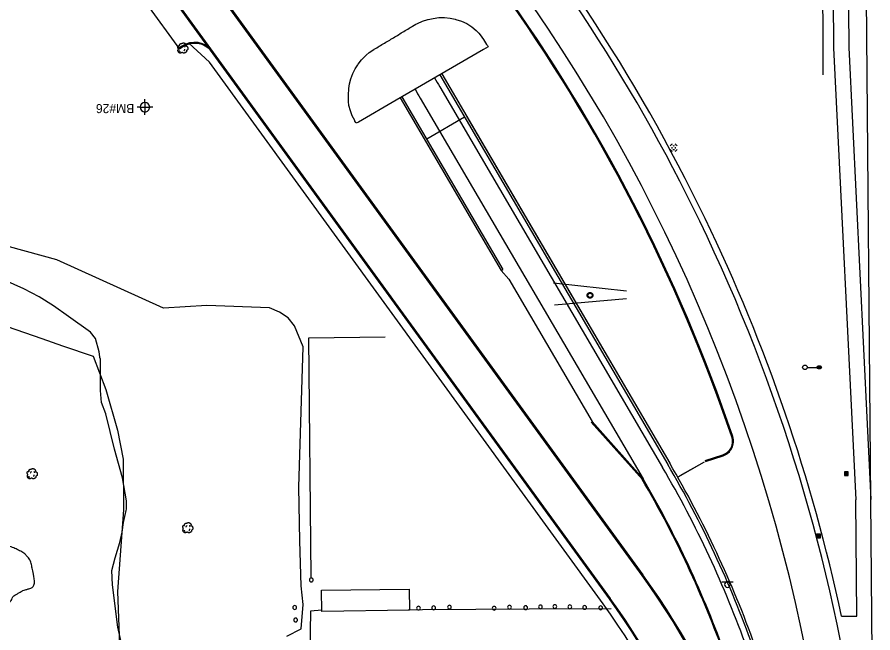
# Model space of a CAD drawing. Extents: x 2145380 to 2157287, y 139568 to 149130.
# Drawn here: x 2150220 to 2150787, y 141947 to 142356 of the extents above; entities that cross this region are included whole.
import ezdxf

# ---------------------------------------------------------------- set-up
doc = ezdxf.new("R2010")
doc.units = 0
for name, color, linetype in [('PR_PREVIOUSLY CONSTRUCTED', 7, 'Continuous'), ('SURV_Benchmark', 7, 'Continuous'), ('TOPO_Asphalt', 7, 'Continuous'), ('TOPO_Building', 7, 'Continuous'), ('TOPO_Curb Back', 7, 'Continuous'), ('TOPO_DRAIN_Manhole', 7, 'Continuous'), ('TOPO_Fence', 7, 'Continuous'), ('TOPO_Flowline', 7, 'Continuous'), ('TOPO_Light Pole', 7, 'Continuous'), ('TOPO_Misc', 7, 'Continuous'), ('TOPO_Power Pole', 7, 'Continuous'), ('TOPO_Sign', 7, 'Continuous'), ('TOPO_Tree', 7, 'Continuous'), ('TOPO_Tree Line', 7, 'Continuous')]:
    doc.layers.add(name, color=color, linetype=linetype)

# ---------------------------------------------------------------- blocks, each defined once
blk = doc.blocks.new('POST')
at = {"layer": 'TOPO_Misc'}
for start, end in [(90, 180), (180, 270), (360, 90), (270, 0)]:
    blk.add_arc((0, 0), 3.16, start, end, dxfattribs=at)
blk = doc.blocks.new('CB')
at = {"layer": 'TOPO_Misc'}
for p, q in [((-3.1, 3), (3.2, 3)), ((-3.1, 2.7), (3.2, 2.7)), ((-3.1, 2.4), (3.2, 2.4)), ((-3.1, 2), (3.2, 2)), ((-3.1, 1.7), (3.2, 1.7)), ((-3.1, 1.4), (3.2, 1.4)), ((-3.1, 1.1), (3.2, 1.1)), ((-3.1, 0.8), (3.2, 0.8)), ((-3.1, 0.5), (3.2, 0.5)), ((-3.1, 0.1), (3.2, 0.1)), ((-3.1, -0.2), (3.2, -0.2)), ((-3.1, -0.5), (3.2, -0.5)), ((-3.1, -0.8), (3.2, -0.8)), ((-3.1, -1.1), (3.3, -1.1)), ((-3.1, -1.4), (3.3, -1.4)), ((-3.1, -1.8), (3.3, -1.8)), ((-3.1, -2.1), (3.3, -2.1)), ((-3.1, -2.4), (3.3, -2.4)), ((-3.1, -2.7), (3.3, -2.7)), ((-3.1, -3), (3.3, -3))]:
    blk.add_line(p, q, dxfattribs=at)
blk.add_lwpolyline([(3.3, -3.3), (3.2, 3.1), (-3.1, 3), (-3.1, -3.3), (3.3, -3.3)], dxfattribs=at)
blk = doc.blocks.new('LP')
at = {"layer": 'TOPO_Light Pole'}
blk.add_line((3.8, 0), (20.3, 0), dxfattribs=at)
for points in [[(20.3, 0), (27.9, 0)], [(20.3, 0), (23.5, 0)], [(20.8, 1.3), (27.4, 1.3)], [(20.8, 1.3), (23.5, 1.3)], [(23.7, 1.3), (27.4, 1.3)], [(23.7, 0), (27.9, 0)], [(20.8, -1.3), (27.4, -1.3)], [(20.8, -1.3), (23.5, -1.3)], [(23.7, -1.3), (27.4, -1.3)]]:
    blk.add_lwpolyline(points, dxfattribs=at)
blk.add_circle((0, 0), 3.81, dxfattribs=at)
blk.add_ellipse((24.1, 0), major_axis=(3.81, 0), ratio=0.666667, dxfattribs=at)
blk = doc.blocks.new('MHEXST')
at = {"layer": 'TOPO_DRAIN_Manhole'}
for centre, radius, start, end in [((-0.1, 0.3), 12.7, 112.9748, 158.2636), ((-0.1, 0.1), 6.35, 157.9722, 204.161), ((-0.1, 0.1), 6.35, 66.1941, 113.691), ((-0.1, 0.3), 12.7, 22.0744, 68.6991), ((-0.1, 0.1), 6.35, 336.8023, 21.4046), ((-0.1, 0.3), 12.7, 202.6921, 248.1938), ((-0.1, 0.1), 6.35, 248.5791, 293.1995), ((-0.1, 0.3), 12.7, 291.7963, 337.3032)]:
    blk.add_arc(centre, radius, start, end, dxfattribs=at)
blk = doc.blocks.new('TREE')
at = {"layer": 'TOPO_Tree'}
for points in [[(-14.1, -0.4), (-14.2, 0.5), (-14.4, 1.4), (-14.6, 2.3), (-14.8, 3.2), (-15.5, 4), (-15.7, 4.9), (-15.8, 5.6), (-15.7, 6.3), (-15.7, 7), (-15.6, 7.9), (-15.7, 8.8), (-15.1, 9.7), (-14.6, 10.4), (-13.8, 10.5), (-13, 10.7), (-12.2, 11), (-11.1, 10), (-10.4, 10.7), (-9.4, 11.7), (-10.3, 13.3), (-9.8, 14.4), (-9.6, 15.1), (-9.3, 15.9), (-8.8, 16.5), (-8.2, 17.3), (-7.5, 17.7), (-6.7, 18.1), (-6.1, 18.4), (-5.6, 18.6), (-5.1, 18.7), (-4.5, 18.7), (-4, 18.5), (-3.5, 18.1)], [(13.2, -5.3), (13.3, -5.8), (13.4, -6.3), (13.4, -6.7), (13.8, -8.5), (12.2, -10), (10.8, -11.5), (10, -12.3), (9.1, -12.8), (8.2, -13.1), (6, -13.8), (3.3, -13.6), (1.3, -13.1), (0.5, -12.9), (-0.1, -11.4), (-0.8, -11.5), (-2, -11.6), (-3.3, -12.8), (-4.5, -13.1), (-6.1, -13.5), (-7.8, -14), (-9.3, -13.6), (-11.4, -13.1), (-12.8, -11.4), (-14.1, -9.4), (-15.3, -7.3), (-15.6, -5.1), (-15.1, -3), (-14.9, -1.9), (-13.9, -0.8), (-13.5, 0.1)], [(-4.2, 5.1), (-4.5, 6.1), (-4.3, 7.2), (-3.8, 8.2), (-3.3, 9.3), (-2.7, 10.3), (-1.6, 11)], [(-3.5, 17.6), (-3.1, 18.3), (-2.6, 18.8), (-1.9, 19.2), (-1, 19.7), (-0.2, 20), (0.7, 20.2), (1.6, 20.5), (2.5, 20.8), (3.4, 20.8), (4.1, 20.7), (4.8, 20.5), (5.5, 20.2), (6.4, 19.9), (7.3, 19.7), (8.2, 19.2), (9.4, 18.4), (10, 17.2), (10.8, 16), (11.2, 15.3), (11.6, 14.6), (11.9, 13.9), (12.2, 13.1), (11.4, 12), (11.9, 11.2), (12, 11), (12.2, 10.9), (12.4, 10.7), (12.9, 10.4), (13.5, 10), (14, 9.7), (14.7, 9.2), (15.4, 8.7), (16.1, 8.1), (16.7, 7.5), (16.9, 6.7), (17.1, 6), (17.6, 4.4), (17.7, 2.8), (17.7, 1.2), (17.7, -0.2), (17.8, -2.2), (16.6, -3), (15.5, -3.8), (14.3, -4.6), (13.2, -5.3)], [(5.9, 11.2), (6.5, 10.7), (7, 10.2), (7.4, 9.5), (7.9, 8.6), (8.3, 7.6), (8.5, 6.6)], [(-11.4, -4.5), (-11.5, -5.4), (-11, -6.3), (-10.1, -7.2), (-9.3, -8), (-8.5, -8.3), (-7.7, -8.1)], [(4.8, -6.3), (5.7, -5.7), (6.3, -4.9), (6.8, -3.9), (7.4, -2.8), (7.6, -1.7), (7.5, -0.6)]]:
    blk.add_open_spline(points, degree=3, dxfattribs=at)
blk = doc.blocks.new('BM')
at = {"layer": 'SURV_Benchmark'}
for p, q in [((-2.49, 0), (-4.16, 0)), ((0, 2.49), (0, 4.15)), ((4.16, 0), (2.49, 0)), ((0, -4.16), (0, -2.49))]:
    blk.add_line(p, q, dxfattribs=at)
for points in [[(-2.5, 0), (-2.49, 0), (0, 0), (0, -2.49), (0, -2.49)], [(-2.5, 0), (-2.49, 0), (0, 0), (0, -2.49), (0, -2.49)], [(0, 2.49), (0, 2.49), (0, 0), (2.49, 0), (2.49, 0), (2.49, 0)], [(0, 2.49), (0, 2.49), (0, 0), (2.49, 0), (2.49, 0), (2.49, 0), (2.49, 0)]]:
    blk.add_lwpolyline(points, dxfattribs=at)
for start, end in [(90.0638, 180.0068), (0.0638, 90.0068), (0.0638, 90.0068), (180.0638, 270.0068), (180.0638, 270.0068), (269.9472, 359.9927)]:
    blk.add_arc((0, 0), 2.5, start, end, dxfattribs=at)

msp = doc.modelspace()

# ---------------------------------------------------------------- linework, layer by layer
at = {"layer": 'PR_PREVIOUSLY CONSTRUCTED'}
for p, q in [((2150759.51, 142559.24), (2150761.47, 142335.65)), ((2150786.09, 142035.85), (2150781.51, 142559.43)), ((2150634.34, 141985.43), (2150260.58, 142499.77)), ((2150634.88, 141985.82), (2150261.12, 142500.17)), ((2150613.31, 141970.15), (2150239.54, 142484.49)), ((2150305.5, 142364.81), (2150327.44, 142334.61)), ((2150333.56, 142338.67), (2150347.31, 142325.99)), ((2150328.67, 142336.32), (2150327.05, 142335.15)), ((2150329.06, 142335.78), (2150327.44, 142334.61)), ((2150612.77, 141969.75), (2150349.08, 142332.61)), ((2150761.47, 142335.45), (2150776.09, 142035.57)), ((2150608.45, 141966.62), (2150347.31, 142325.99)), ((2150475.07, 142303.06), (2150542.09, 142188.52)), ((2150473.77, 142302.31), (2150540.79, 142187.76)), ((2150487.2, 142302.12), (2150635.05, 142049.45)), ((2150516.62, 142289.48), (2150491.59, 142274.83)), ((2150540.79, 142187.76), (2150542.09, 142188.52)), ((2150540.79, 142187.76), (2150545.88, 142182.05)), ((2150545.88, 142182.05), (2150601.17, 142087.55)), ((2150600.67, 142087.11), (2150634.55, 142049)), ((2150601.17, 142087.55), (2150635.05, 142049.45)), ((2150676.32, 142061.64), (2150687.94, 142065.47)), ((2150676.53, 142061), (2150688.15, 142064.84)), ((2150675.46, 142060.55), (2150658, 142050.67)), ((2150675.46, 142060.55), (2150659.31, 142051.4)), ((2150786.77, 141958.48), (2150786.09, 142035.85)), ((2150776.77, 141958.39), (2150776.09, 142035.57)), ((2150766.77, 141958.31), (2150776.77, 141958.39)), ((2150787.5, 141874.96), (2150786.77, 141958.48))]:
    msp.add_line(p, q, dxfattribs=at)
for points in [[(2150769.51, 142559.33), (2150771.47, 142335.74)], [(2150471.19, 142300.81), (2150446.11, 142286.3), (2150444.69, 142285.48), (2150444.4, 142285.96), (2150443.89, 142286.83), (2150443.69, 142287.21), (2150442.08, 142290.46), (2150441.6, 142291.63), (2150440.81, 142293.84), (2150439.89, 142297.34), (2150439.59, 142299.99), (2150439.55, 142300.93), (2150439.62, 142304.51), (2150439.77, 142308.07), (2150439.81, 142308.52), (2150440.27, 142311.61), (2150441.23, 142315.05), (2150441.8, 142316.79), (2150442.41, 142318.42), (2150444.03, 142321.61), (2150445.75, 142324.34), (2150445.95, 142324.63), (2150448.14, 142327.47), (2150450.62, 142330.07), (2150451.38, 142330.78), (2150453.35, 142332.43), (2150456.33, 142334.48), (2150456.57, 142334.62), (2150457.43, 142335.13), (2150458.3, 142335.64), (2150459.16, 142336.15), (2150460.02, 142336.65), (2150460.88, 142337.16), (2150461.74, 142337.67), (2150462.6, 142338.18), (2150463.46, 142338.69), (2150464.33, 142339.2), (2150465.19, 142339.7), (2150466.05, 142340.21), (2150466.91, 142340.72), (2150467.77, 142341.23), (2150468.63, 142341.74), (2150469.49, 142342.25), (2150470.34, 142342.77), (2150471.19, 142343.3), (2150472.05, 142343.82), (2150472.9, 142344.34), (2150473.75, 142344.86), (2150474.61, 142345.39), (2150475.46, 142345.91), (2150476.31, 142346.43), (2150477.17, 142346.95), (2150478.02, 142347.47), (2150478.87, 142348), (2150479.73, 142348.52), (2150480.58, 142349.04), (2150481.43, 142349.57), (2150482.04, 142349.95), (2150484.2, 142351.18), (2150485.26, 142351.72), (2150488.67, 142353.16), (2150492.21, 142354.25), (2150492.44, 142354.3), (2150495.85, 142355.07), (2150499.58, 142355.64), (2150501.28, 142355.66), (2150503.36, 142355.58), (2150507.14, 142355.15), (2150510.28, 142354.52), (2150510.88, 142354.37), (2150514.53, 142353.16), (2150518.06, 142351.59), (2150518.83, 142351.18), (2150521.36, 142349.56), (2150524.31, 142347.06), (2150525.95, 142345.35), (2150526.93, 142344.22), (2150529.2, 142341.11), (2150531.21, 142337.86), (2150531.72, 142337), (2150532.23, 142336.14), (2150529.16, 142334.36), (2150483.74, 142308.08), (2150471.19, 142300.81)], [(2150771.47, 142335.74), (2150786.09, 142035.85)], [(2150500.17, 142317.58), (2150651.45, 142059.04)], [(2150501.47, 142318.34), (2150652.74, 142059.8)], [(2150500.15, 142309.7), (2150648, 142057.02)], [(2150517.91, 142290.23), (2150652.74, 142059.8)]]:
    msp.add_lwpolyline(points, dxfattribs=at)
for centre, radius, start, end in [((2149618.96, 141712.09), 1173.92, 25.75878, 56.56435), ((2149618.96, 141712.09), 1169.92, 25.75878, 56.56435), ((2149618.96, 141712.09), 1145.92, 0.50149, 56.56435), ((2149618.96, 141712.09), 1135.25, 18.76767, 35.75878), ((2149618.96, 141712.09), 1135.92, 18.76767, 35.75878), ((2150337.49, 142324.19), 15, 36.005, 126.005), ((2150337.49, 142324.19), 14.33, 36.005, 126.005), ((2151723.51, 143025.52), 1417.39, 210.05759, 210.33307), ((2151723.51, 143025.52), 1432.39, 210.05759, 210.33307), ((2149618.96, 141712.09), 1169.92, 7.99819, 25.75878), ((2149618.96, 141712.09), 1173.92, 12.10709, 25.75878), ((2150685.02, 142074.33), 9.33, 288.2588, 18.7677), ((2150685.02, 142074.33), 10, 288.2588, 18.7677), ((2150029.84, 141695.32), 720.2, 19.69171, 30.33307), ((2150029.84, 141695.32), 721.7, 19.69171, 30.33307), ((2150029.84, 141695.32), 721.7, 19.69171, 30.33307), ((2150029.84, 141695.32), 716.2, 19.69171, 30.33307), ((2150029.84, 141695.32), 700.53, 19.69171, 30.33307), ((2150029.84, 141695.32), 701.2, 19.69171, 30.33307), ((2150237.47, 141697.24), 490.46, 1.6473, 35.986), ((2150237.47, 141697.24), 491.13, 1.6473, 35.986), ((2150237.47, 141697.24), 463.8, 1.6473, 35.985), ((2150237.47, 141697.24), 464.46, 1.6473, 35.985), ((2150237.47, 141697.24), 458.46, 1.6473, 35.985)]:
    msp.add_arc(centre, radius, start, end, dxfattribs=at)
at = {"layer": 'TOPO_Asphalt'}
for points in [[(2150750.26, 142845.31), (2150750.47, 142795.8), (2150751.66, 142676.97), (2150752.44, 142556.04), (2150753.74, 142423.66), (2150754.19, 142336.47), (2150754.38, 142317.54)], [(2150421.89, 141962.35), (2150414.35, 141961.72), (2150414, 141934.55), (2150414.69, 141922.34), (2150418.15, 141922.25)], [(2150613.94, 141963.26), (2150559.5, 141962.96), (2150488.73, 141962.45), (2150479.24, 141962.33)]]:
    msp.add_lwpolyline(points, dxfattribs=at)
at = {"layer": 'TOPO_Building'}
msp.add_lwpolyline([(2150421.62, 141975.54), (2150479.88, 141976.33), (2150480.07, 141962.34), (2150421.9, 141961.55), (2150421.71, 141975.65)], dxfattribs=at)
at = {"layer": 'TOPO_Curb Back'}
for points in [[(2150260.58, 142499.77), (2150634.34, 141985.43)], [(2150261.12, 142500.17), (2150634.88, 141985.82)], [(2150613.31, 141970.15), (2150239.54, 142484.49)], [(2150612.76, 141969.75), (2150239, 142484.1)]]:
    msp.add_lwpolyline(points, dxfattribs=at)
for centre, radius, start, end in [((2150238, 141697.42), 489.94, 1.6282, 36.005), ((2150238, 141697.42), 490.61, 1.6282, 36.005), ((2150237.47, 141697.24), 463.79, 1.6473, 35.9849), ((2150237.47, 141697.24), 464.46, 1.6473, 35.9849)]:
    msp.add_arc(centre, radius, start, end, dxfattribs=at)
at = {"layer": 'TOPO_Fence'}
msp.add_lwpolyline([(2150414.81, 141984.26), (2150413.31, 142143.14), (2150463.94, 142143.63)], dxfattribs=at)
at = {"layer": 'TOPO_Flowline'}
msp.add_lwpolyline([(2150289.53, 141937.41), (2150286.48, 141951.01), (2150283.01, 141979.08), (2150282.46, 141988.64), (2150284.7, 141996.99), (2150287.95, 142007.21), (2150289.49, 142014.11), (2150290.41, 142020.41), (2150292.18, 142028.41), (2150292.25, 142029.44), (2150292.23, 142034.95), (2150289.73, 142050.2), (2150284.36, 142069.28), (2150278.59, 142092.53), (2150275.81, 142100.25), (2150274.97, 142108.19), (2150275.13, 142116.84), (2150275.09, 142128.91), (2150274.7, 142129.93), (2150274.68, 142130.44), (2150274.12, 142133.73), (2150271.67, 142142.71), (2150268.51, 142146.88), (2150253.77, 142157.29), (2150243.75, 142164.35), (2150234.26, 142170.18), (2150224.2, 142175.58), (2150211.24, 142181.41)], dxfattribs=at)
at = {"layer": 'TOPO_Power Pole'}
for points in [[(2150597.96, 142171.27), (2150597.97, 142171.4), (2150597.98, 142171.53), (2150598.01, 142171.66), (2150598.04, 142171.79), (2150598.08, 142171.91), (2150598.13, 142172.04), (2150598.19, 142172.16), (2150598.26, 142172.27), (2150598.34, 142172.38), (2150598.42, 142172.48), (2150598.5, 142172.58), (2150598.6, 142172.67), (2150598.7, 142172.76), (2150598.81, 142172.84), (2150598.93, 142172.9), (2150599.05, 142172.96), (2150599.16, 142173.01), (2150599.29, 142173.06), (2150599.42, 142173.09), (2150599.55, 142173.11), (2150599.68, 142173.14), (2150599.82, 142173.14), (2150599.94, 142173.14), (2150600.07, 142173.12), (2150600.2, 142173.11), (2150600.33, 142173.07), (2150600.46, 142173.03), (2150600.58, 142172.98), (2150600.7, 142172.93), (2150600.82, 142172.86), (2150600.93, 142172.79), (2150601.03, 142172.71), (2150601.13, 142172.62), (2150601.22, 142172.53), (2150601.31, 142172.42), (2150601.38, 142172.31), (2150601.46, 142172.21), (2150601.52, 142172.09), (2150601.57, 142171.96), (2150601.62, 142171.84), (2150601.65, 142171.71), (2150601.68, 142171.58), (2150601.7, 142171.45), (2150601.71, 142171.32), (2150601.71, 142171.2), (2150601.7, 142171.06), (2150601.68, 142170.93), (2150601.65, 142170.8), (2150601.61, 142170.67), (2150601.57, 142170.55), (2150601.51, 142170.43), (2150601.45, 142170.31), (2150601.38, 142170.21), (2150601.29, 142170.1), (2150601.21, 142169.99), (2150601.11, 142169.9), (2150601.02, 142169.82), (2150600.91, 142169.74), (2150600.8, 142169.66), (2150600.68, 142169.6), (2150600.56, 142169.55), (2150600.44, 142169.5), (2150600.31, 142169.46), (2150600.18, 142169.43), (2150600.05, 142169.41), (2150599.92, 142169.4), (2150599.79, 142169.4), (2150599.66, 142169.41), (2150599.53, 142169.42), (2150599.4, 142169.45), (2150599.28, 142169.49), (2150599.15, 142169.53), (2150599.03, 142169.58), (2150598.91, 142169.65), (2150598.8, 142169.71), (2150598.69, 142169.8), (2150598.58, 142169.88), (2150598.49, 142169.97), (2150598.4, 142170.07), (2150598.32, 142170.18), (2150598.25, 142170.29), (2150598.18, 142170.4), (2150598.13, 142170.52), (2150598.07, 142170.65), (2150598.03, 142170.77), (2150598.01, 142170.89), (2150597.98, 142171.03), (2150597.97, 142171.16), (2150597.96, 142171.27)], [(2150598.43, 142171.27), (2150598.44, 142171.38), (2150598.45, 142171.5), (2150598.48, 142171.61), (2150598.51, 142171.71), (2150598.55, 142171.82), (2150598.6, 142171.93), (2150598.66, 142172.02), (2150598.73, 142172.12), (2150598.8, 142172.21), (2150598.88, 142172.29), (2150598.97, 142172.37), (2150599.06, 142172.43), (2150599.16, 142172.49), (2150599.26, 142172.54), (2150599.36, 142172.59), (2150599.47, 142172.62), (2150599.59, 142172.65), (2150599.7, 142172.67), (2150599.82, 142172.67), (2150599.93, 142172.67), (2150600.03, 142172.66), (2150600.15, 142172.64), (2150600.26, 142172.6), (2150600.37, 142172.56), (2150600.48, 142172.52), (2150600.57, 142172.46), (2150600.67, 142172.4), (2150600.76, 142172.32), (2150600.84, 142172.25), (2150600.92, 142172.16), (2150600.99, 142172.06), (2150601.05, 142171.97), (2150601.1, 142171.87), (2150601.15, 142171.76), (2150601.18, 142171.66), (2150601.22, 142171.55), (2150601.23, 142171.43), (2150601.24, 142171.32), (2150601.24, 142171.21), (2150601.23, 142171.1), (2150601.21, 142170.98), (2150601.18, 142170.87), (2150601.14, 142170.76), (2150601.1, 142170.66), (2150601.05, 142170.56), (2150600.98, 142170.46), (2150600.92, 142170.37), (2150600.83, 142170.29), (2150600.75, 142170.21), (2150600.66, 142170.13), (2150600.56, 142170.07), (2150600.47, 142170.01), (2150600.36, 142169.96), (2150600.26, 142169.93), (2150600.14, 142169.9), (2150600.03, 142169.88), (2150599.91, 142169.87), (2150599.81, 142169.87), (2150599.69, 142169.88), (2150599.58, 142169.89), (2150599.46, 142169.91), (2150599.35, 142169.95), (2150599.25, 142169.99), (2150599.15, 142170.05), (2150599.05, 142170.11), (2150598.96, 142170.18), (2150598.87, 142170.25), (2150598.79, 142170.34), (2150598.72, 142170.42), (2150598.65, 142170.52), (2150598.6, 142170.61), (2150598.55, 142170.72), (2150598.5, 142170.83), (2150598.48, 142170.94), (2150598.45, 142171.05), (2150598.44, 142171.16), (2150598.43, 142171.27)]]:
    msp.add_lwpolyline(points, dxfattribs=at)
at = {"layer": 'TOPO_Sign'}
for points in [[(2150575.52, 142179.63), (2150624.12, 142174.27)], [(2150624.01, 142168.96), (2150576.24, 142164.65)], [(2150687.2, 141981.19), (2150694.7, 141981.2)], [(2150689.08, 141979.33), (2150689.08, 141979.33)], [(2150690.95, 141981.19), (2150690.95, 141981.19)], [(2150692.82, 141979.33), (2150692.82, 141979.33)], [(2150690.95, 141977.46), (2150690.95, 141977.46)]]:
    msp.add_lwpolyline(points, dxfattribs=at)
for start, end in [(90, 180), (180, 270), (360, 90), (270, 0)]:
    msp.add_arc((2150690.95, 141979.33), 1.87, start, end, dxfattribs=at)
at = {"layer": 'TOPO_Tree'}
for points in [[(2150398.6, 141945.15), (2150408.16, 141950.03), (2150409.6, 141966.14), (2150408.22, 141978.41), (2150407.26, 142008.34), (2150406.61, 142044.05), (2150408.14, 142094.16), (2150409.5, 142137.13), (2150403.71, 142151.14), (2150399.55, 142156.39), (2150393.85, 142160.13), (2150387.19, 142162.92), (2150345.67, 142164.43), (2150316.95, 142162.87), (2150246.15, 142194.9), (2150182.96, 142212.02)], [(2150213.16, 142150.65), (2150236.09, 142142.69), (2150249.76, 142137.7), (2150270.16, 142130.97)], [(2150270.16, 142130.97), (2150278.49, 142108.88), (2150286.41, 142081.89), (2150290.14, 142062.48), (2150290.35, 142028.91), (2150286.3, 141974.71), (2150288.15, 141927.88), (2150290.49, 141903.75), (2150291.28, 141874.31), (2150298.17, 141853.64), (2150304.55, 141816.05), (2150305.53, 141789.83), (2150299.8, 141751.36), (2150298.5, 141731.87), (2150297.14, 141720.95)]]:
    msp.add_lwpolyline(points, dxfattribs=at)
at = {"layer": 'TOPO_Tree Line'}
msp.add_open_spline([(2150223.45, 141975.33), (2150223.45, 141975.33), (2150221.68, 141974.29), (2150219.92, 141973.26), (2150218.15, 141972.22), (2150216.69, 141971.37), (2150216.28, 141969.38), (2150215.15, 141968.12), (2150214.05, 141966.88), (2150212.94, 141965.64), (2150211.73, 141964.49), (2150210.81, 141963.61), (2150209.9, 141962.73), (2150208.83, 141962.07), (2150207.31, 141961.12), (2150205.78, 141960.21), (2150204.23, 141959.32), (2150202.92, 141958.57), (2150201.61, 141957.82), (2150200.31, 141957.07), (2150199.39, 141956.55), (2150198.48, 141956.04), (2150197.55, 141955.55), (2150196.32, 141954.89), (2150194.98, 141954.51), (2150193.61, 141954.21), (2150192.28, 141953.91), (2150190.91, 141953.83), (2150189.57, 141953.96), (2150188.24, 141954.08), (2150186.91, 141954.36), (2150185.59, 141954.71), (2150184.27, 141955.07), (2150182.92, 141955.34), (2150181.78, 141956.1), (2150180.72, 141956.8), (2150179.82, 141957.66), (2150178.8, 141958.38), (2150177.95, 141958.98), (2150177.1, 141959.58), (2150176.25, 141960.18), (2150175.41, 141960.78), (2150174.56, 141961.38), (2150173.73, 141962.01), (2150172.46, 141962.98), (2150171.4, 141964.2), (2150170.34, 141965.39), (2150169.5, 141966.33), (2150168.66, 141967.27), (2150167.84, 141968.21), (2150167.12, 141969.04), (2150166.42, 141969.88), (2150165.7, 141970.7), (2150164.88, 141971.62), (2150163.96, 141972.43), (2150163.04, 141973.25), (2150162.34, 141973.88), (2150161.64, 141974.51), (2150160.8, 141974.93), (2150159.83, 141975.42), (2150158.82, 141975.77), (2150157.84, 141976.23), (2150156.95, 141976.63), (2150156.07, 141977.04), (2150155.2, 141977.5), (2150154.35, 141977.95), (2150153.65, 141978.61), (2150152.96, 141979.31), (2150151.96, 141980.33), (2150151.15, 141981.41), (2150150.43, 141982.64), (2150149.75, 141983.81), (2150149.23, 141984.99), (2150148.9, 141986.28), (2150148.64, 141987.28), (2150148.48, 141988.28), (2150148.45, 141989.29), (2150148.41, 141990.59), (2150148.43, 141991.9), (2150148.56, 141993.19), (2150148.66, 141994.33), (2150148.84, 141995.45), (2150149.06, 141996.58), (2150149.41, 141998.4), (2150149.94, 142000.14), (2150150.6, 142001.89), (2150151.26, 142003.61), (2150152.23, 142005.07), (2150153.46, 142006.51), (2150154.43, 142007.65), (2150155.5, 142008.49), (2150156.86, 142009.17), (2150157.81, 142009.65), (2150158.77, 142010), (2150159.78, 142009.99), (2150161.87, 142009.97), (2150163.98, 142009.83), (2150166.06, 142009.58), (2150167.4, 142009.41), (2150168.73, 142009.17), (2150170.08, 142009.04), (2150171.88, 142008.86), (2150173.69, 142008.72), (2150175.51, 142008.69), (2150177.41, 142008.65), (2150179.31, 142008.75), (2150181.21, 142008.74), (2150184.79, 142008.72), (2150188.38, 142008.8), (2150191.96, 142008.41), (2150195.74, 142008), (2150199.46, 142007.36), (2150203.2, 142006.79), (2150206.23, 142006.33), (2150209.25, 142005.86), (2150212.27, 142005.32), (2150214.08, 142004.98), (2150215.78, 142004.27), (2150217.51, 142003.59), (2150219.1, 142002.97), (2150220.6, 142002.21), (2150222.11, 142001.4), (2150223.56, 142000.62), (2150224.8, 141999.81), (2150226, 141998.46), (2150228.41, 141995.74), (2150229.23, 141992.51), (2150229.9, 141989.44), (2150230.78, 141985.35), (2150231.77, 141977.83), (2150227.6, 141976.58), (2150226.22, 141976.16), (2150224.83, 141975.75), (2150223.45, 141975.33)], degree=3, dxfattribs=at)

# ---------------------------------------------------------------- block references
at = {"layer": 'SURV_Benchmark', "xscale": 1.2499999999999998, "yscale": 1.25}
msp.add_blockref('BM', (2150304.54, 142296.19), dxfattribs=at)
at = {"layer": 'TOPO_DRAIN_Manhole', "xscale": 0.19685000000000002, "yscale": 0.19685000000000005}
msp.add_blockref('MHEXST', (2150655.34, 142269.2), dxfattribs=at)
at = {"layer": 'TOPO_Light Pole', "xscale": 0.39370000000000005, "yscale": 0.3937000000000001}
msp.add_blockref('LP', (2150742.41, 142123.49), dxfattribs=at)
at = {"layer": 'TOPO_Misc', "xscale": 0.39370000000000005, "yscale": 0.3937000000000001}
for name, p in [('CB', (2150769.8, 142052.96)), ('CB', (2150751.41, 142011.63)), ('POST', (2150414.89, 141982.38)), ('POST', (2150403.88, 141964.11)), ('POST', (2150486, 141963.69)), ('POST', (2150496.09, 141963.9)), ('POST', (2150506.55, 141964.37)), ('POST', (2150536.22, 141963.61)), ('POST', (2150546.4, 141964.31)), ('POST', (2150557.09, 141963.96)), ('POST', (2150566.93, 141964.5)), ('POST', (2150576.5, 141964.73)), ('POST', (2150586.43, 141964.55)), ('POST', (2150596.26, 141964.15)), ('POST', (2150606.89, 141963.89)), ('POST', (2150404.52, 141955.8))]:
    msp.add_blockref(name, p, dxfattribs=at)
at = {"layer": 'TOPO_Tree', "xscale": 0.19685000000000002, "yscale": 0.19685000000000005}
for p in [(2150329.48, 142334.76), (2150229.56, 142052.24), (2150332.77, 142016.4)]:
    msp.add_blockref('TREE', p, dxfattribs=at)

# ---------------------------------------------------------------- texts
at = {"layer": 'SURV_Benchmark'}
msp.add_text('BM#26', height=6, rotation=180, dxfattribs=at).set_placement((2150297.44, 142298.21))

doc.saveas('drawing.dxf')
